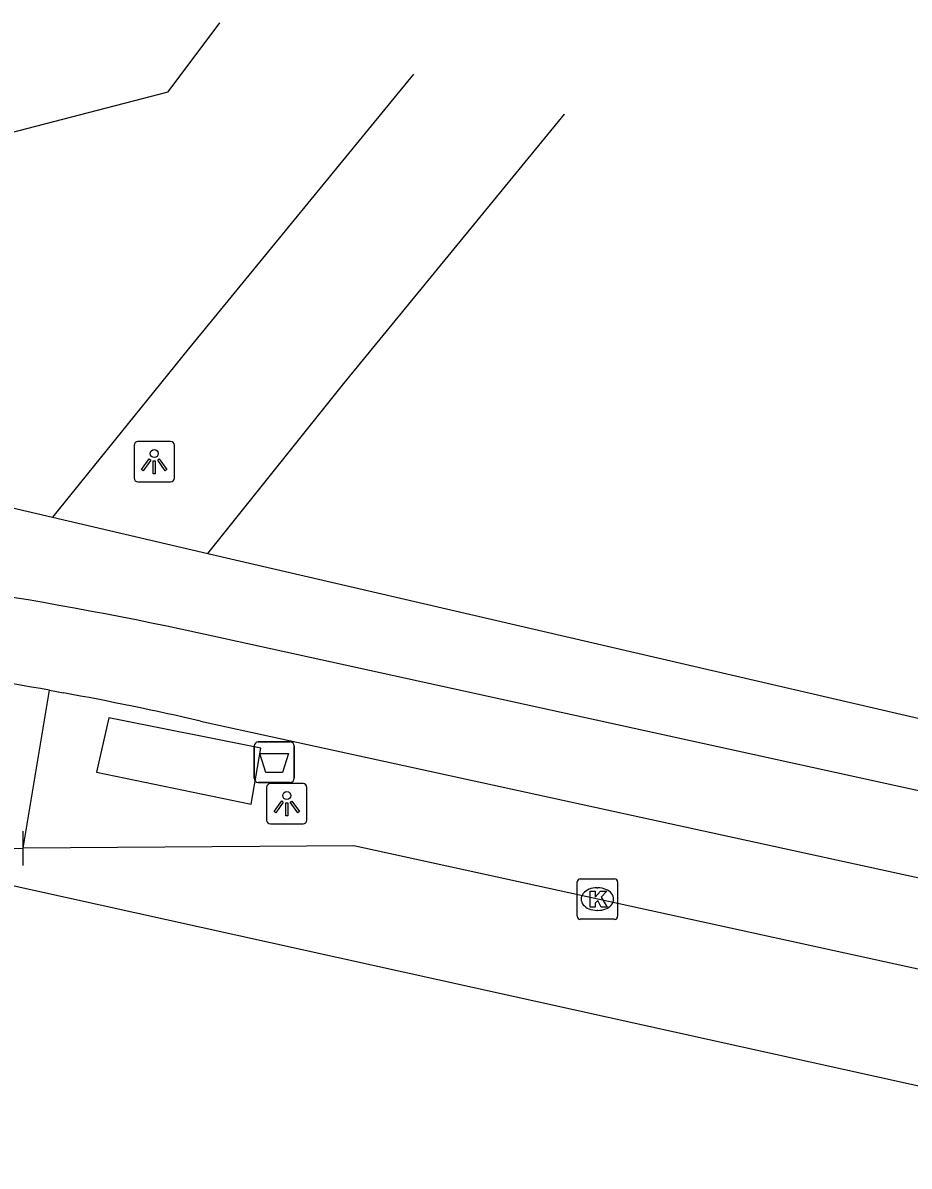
# Model space of a CAD drawing. Extents: x 161771 to 163125, y 382479 to 383177.
# Drawn here: x 161872.88 to 161894.8, y 383141.29 to 383169.57 of the extents above; entities that cross this region are included whole.
import ezdxf

# ---------------------------------------------------------------- set-up
doc = ezdxf.new("R2010")
doc.units = 0
for name, color, linetype in [('IMGEO_Afvalbak', 7, 'Continuous'), ('IMGEO_Fietspad_gesloten', 7, 'Continuous'), ('IMGEO_Groenvoorziening', 7, 'Continuous'), ('IMGEO_Kolk', 7, 'Continuous'), ('IMGEO_Lichtpunt', 7, 'Continuous'), ('IMGEO_Rijbaan_lokaal_gesloten', 7, 'Continuous'), ('IMGEO_Rijbaan_lokaal_open', 7, 'Continuous'), ('IMGEO_Voetpad_gesloten', 7, 'Continuous'), ('IMGEO_Voetpad_open', 7, 'Continuous')]:
    doc.layers.add(name, color=color, linetype=linetype)

msp = doc.modelspace()

# ---------------------------------------------------------------- linework, layer by layer
at = {"layer": 'IMGEO_Afvalbak'}
for p, q in [((161878.702, 383151.784), (161879.492, 383151.784)), ((161879.492, 383151.784), (161878.702, 383151.784)), ((161878.602, 383150.884), (161878.602, 383151.684)), ((161878.602, 383151.684), (161878.602, 383150.884)), ((161879.592, 383151.684), (161879.592, 383150.884)), ((161879.592, 383150.884), (161879.592, 383151.684)), ((161879.492, 383150.784), (161878.702, 383150.784)), ((161878.702, 383150.784), (161879.492, 383150.784))]:
    msp.add_line(p, q, dxfattribs=at)
msp.add_lwpolyline([(161878.745, 383151.498), (161879.449, 383151.498), (161879.3, 383151.028), (161878.894, 383151.028), (161878.745, 383151.498)], dxfattribs=at)
for centre, start, end in [((161878.702, 383151.684), 90, 180), ((161878.702, 383151.684), 90, 180), ((161879.492, 383151.684), 0, 90), ((161879.492, 383151.684), 360, 90), ((161878.702, 383150.884), 180, 270), ((161878.702, 383150.884), 180, 270), ((161879.492, 383150.884), 270, 0), ((161879.492, 383150.884), 270, 0)]:
    msp.add_arc(centre, 0.1, start, end, dxfattribs=at)
at = {"layer": 'IMGEO_Fietspad_gesloten'}
for points in [[(161898.081, 383149.905), (161877.581, 383154.402)], [(161873.539, 383153.062), (161873.711, 383153.03), (161873.883, 383152.999)], [(161877.271, 383152.301), (161897.575, 383147.872)]]:
    msp.add_lwpolyline(points, dxfattribs=at)
for centre, radius, start, end in [((161857.048, 383061.372), 95.269, 77.55359, 85.02427), ((161859.288, 383073.643), 80.688, 79.82718, 84.9804), ((161859.209, 383073.201), 81.136, 77.13726, 79.5802)]:
    msp.add_arc(centre, radius, start, end, dxfattribs=at)
at = {"layer": 'IMGEO_Groenvoorziening'}
msp.add_lwpolyline([(161863.63, 383164.532), (161876.472, 383167.861), (161877.756, 383169.569), (161877.756, 383169.569)], dxfattribs=at)
at = {"layer": 'IMGEO_Kolk'}
for p, q in [((161872.882, 383149.578), (161872.882, 383148.726)), ((161886.662, 383148.396), (161887.514, 383148.396)), ((161886.587, 383147.47), (161886.587, 383148.322)), ((161887.075, 383148.176), (161887.1, 383148.176)), ((161887.588, 383148.322), (161887.588, 383147.47)), ((161887.098, 383147.616), (161887.073, 383147.616)), ((161887.514, 383147.396), (161886.662, 383147.396))]:
    msp.add_line(p, q, dxfattribs=at)
for points in [[(161872.882, 383149.578), (161872.882, 383148.726)], [(161886.662, 383148.396), (161887.514, 383148.396)], [(161886.587, 383147.47), (161886.587, 383148.322)], [(161886.908, 383148.096), (161887.031, 383148.096), (161887.031, 383147.945), (161887.161, 383148.096), (161887.325, 383148.096), (161887.179, 383147.945), (161887.332, 383147.696), (161887.18, 383147.696), (161887.095, 383147.86), (161887.031, 383147.793), (161887.031, 383147.696), (161886.908, 383147.696), (161886.908, 383148.096)], [(161887.588, 383148.322), (161887.588, 383147.47)], [(161887.514, 383147.396), (161886.662, 383147.396)]]:
    msp.add_lwpolyline(points, dxfattribs=at)
for centre, start, end in [((161886.664, 383148.32), 91.552, 178.448), ((161886.664, 383148.32), 91.552, 178.448), ((161887.512, 383148.32), 1.552, 88.448), ((161887.512, 383148.32), 1.552, 88.448), ((161886.664, 383147.472), 181.552, 268.448), ((161886.664, 383147.472), 181.552, 268.448), ((161887.512, 383147.472), 271.552, 358.448), ((161887.512, 383147.472), 271.552, 358.448)]:
    msp.add_arc(centre, 0.0765, start, end, dxfattribs=at)
for centre, major_axis, ratio, start_param, end_param in [((161887.074, 383147.896), (-0.387, 0.002), 0.722429, 4.712389, 7.853982), ((161887.099, 383147.896), (-0.39, 0.002), 0.717154, 1.570796, 4.712389)]:
    msp.add_ellipse(centre, major_axis=major_axis, ratio=ratio, start_param=start_param, end_param=end_param, dxfattribs=at)
at = {"layer": 'IMGEO_Lichtpunt'}
for p, q in [((161875.632, 383159.119), (161875.632, 383158.312)), ((161875.632, 383159.119), (161875.632, 383158.312)), ((161876.534, 383159.214), (161875.726, 383159.214)), ((161876.534, 383159.214), (161875.726, 383159.214)), ((161876.628, 383158.312), (161876.628, 383159.119)), ((161876.628, 383158.312), (161876.628, 383159.119)), ((161875.726, 383158.218), (161876.534, 383158.218)), ((161875.726, 383158.218), (161876.534, 383158.218)), ((161878.909, 383150.659), (161878.909, 383149.852)), ((161878.909, 383150.659), (161878.909, 383149.852)), ((161879.811, 383150.754), (161879.003, 383150.754)), ((161879.811, 383150.754), (161879.003, 383150.754)), ((161879.905, 383149.852), (161879.905, 383150.659)), ((161879.905, 383149.852), (161879.905, 383150.659)), ((161879.003, 383149.758), (161879.811, 383149.758)), ((161879.003, 383149.758), (161879.811, 383149.758))]:
    msp.add_line(p, q, dxfattribs=at)
for points in [[(161876.006, 383158.783), (161876.045, 383158.755), (161875.857, 383158.493), (161875.819, 383158.52), (161876.006, 383158.783)], [(161876.108, 383158.735), (161876.155, 383158.735), (161876.155, 383158.413), (161876.108, 383158.413), (161876.108, 383158.735)], [(161876.218, 383158.755), (161876.256, 383158.782), (161876.443, 383158.52), (161876.404, 383158.492), (161876.218, 383158.755)], [(161879.283, 383150.323), (161879.322, 383150.295), (161879.134, 383150.033), (161879.096, 383150.06), (161879.283, 383150.323)], [(161879.385, 383150.275), (161879.432, 383150.275), (161879.432, 383149.953), (161879.385, 383149.953), (161879.385, 383150.275)], [(161879.495, 383150.295), (161879.533, 383150.322), (161879.72, 383150.06), (161879.681, 383150.032), (161879.495, 383150.295)]]:
    msp.add_lwpolyline(points, dxfattribs=at)
for centre in [(161876.131, 383158.917), (161879.408, 383150.457)]:
    msp.add_circle(centre, 0.0994, dxfattribs=at)
for centre, start, end in [((161875.726, 383159.119), 90, 180), ((161875.726, 383159.119), 90, 180), ((161876.534, 383159.119), 0, 90), ((161876.534, 383159.119), 0, 90), ((161875.726, 383158.312), 180, 270), ((161875.726, 383158.312), 180, 270), ((161876.534, 383158.312), 270, 0), ((161876.534, 383158.312), 270, 360), ((161879.003, 383150.659), 90, 180), ((161879.003, 383150.659), 90, 180), ((161879.811, 383150.659), 0, 90), ((161879.811, 383150.659), 0, 90), ((161879.003, 383149.852), 180, 270), ((161879.003, 383149.852), 180, 270), ((161879.811, 383149.852), 270, 0), ((161879.811, 383149.852), 270, 360)]:
    msp.add_arc(centre, 0.0946, start, end, dxfattribs=at)
at = {"layer": 'IMGEO_Rijbaan_lokaal_gesloten'}
msp.add_lwpolyline([(161918.999, 383137.683), (161904.911, 383141.086), (161865.575, 383149.78)], dxfattribs=at)
at = {"layer": 'IMGEO_Rijbaan_lokaal_open'}
for points in [[(161902.208, 383144.134), (161898.979, 383145.297), (161881.066, 383149.212), (161872.889, 383149.155)], [(161871.159, 383149.143), (161872.889, 383149.155)]]:
    msp.add_lwpolyline(points, dxfattribs=at)
at = {"layer": 'IMGEO_Voetpad_gesloten'}
msp.add_lwpolyline([(161878.766, 383151.627), (161875.004, 383152.377), (161874.702, 383151.034), (161878.531, 383150.245), (161878.766, 383151.627)], dxfattribs=at)
at = {"layer": 'IMGEO_Voetpad_open'}
for points in [[(161882.537, 383168.302), (161882.537, 383168.301), (161876.976, 383161.503), (161873.619, 383157.344)], [(161877.454, 383156.444), (161880.817, 383160.648), (161886.274, 383167.31), (161886.275, 383167.311)], [(161862.13, 383161.327), (161862.538, 383159.933), (161873.619, 383157.344)], [(161873.619, 383157.344), (161877.454, 383156.444)], [(161877.454, 383156.444), (161906.393, 383149.733)], [(161872.889, 383149.155), (161873.539, 383153.062)]]:
    msp.add_lwpolyline(points, dxfattribs=at)

doc.saveas('drawing.dxf')
